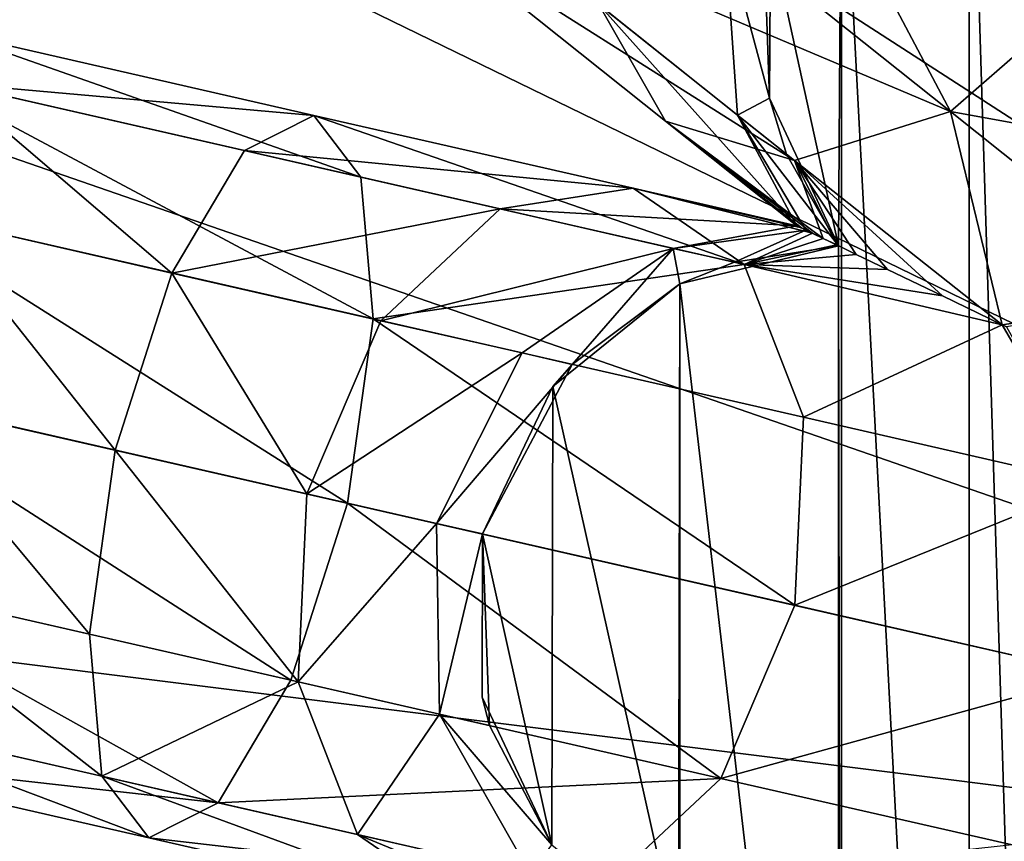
# Model space of a CAD drawing. Header units: millimetres. Extents: x 3 to 496, y 3 to 509.
# Tile 284 of 445: x 237.05 to 242.37, y 256.18 to 260.62. Entities that reach past the tile are written whole.
import ezdxf

# ---------------------------------------------------------------- set-up
doc = ezdxf.new("R2010")
doc.units = ezdxf.units.MM
doc.header["$LTSCALE"] = 25.4
doc.layers.get('0').update_dxf_attribs({"true_color": 0xff5454})

# ---------------------------------------------------------------- blocks, each defined once
blk = doc.blocks.new('FORM-M-9673.STL#1')
at = {"color": 0}
mesh = blk.add_polyface(dxfattribs=at)
corners = [(249.3426, 255.6085, 2.1311), (243.0803, 283.5795, 4.5183), (239.715, 282.8254, 4.4765)]
mesh.append_faces([[corners[k] for k in face] for face in [(0, 1, 2)]], dxfattribs={"color": 0})
mesh = blk.add_polyface(dxfattribs=at)
corners = [(249.3426, 255.6085, 2.1311), (239.715, 282.8254, 4.4765), (236.9986, 281.241, 4.4014)]
mesh.append_faces([[corners[k] for k in face] for face in [(0, 1, 2)]], dxfattribs={"color": 0})
mesh = blk.add_polyface(dxfattribs=at)
corners = [(249.3426, 255.6085, 2.1311), (236.9986, 281.241, 4.4014), (234.2496, 280.2934, 4.5431)]
mesh.append_faces([[corners[k] for k in face] for face in [(0, 1, 2)]], dxfattribs={"color": 0})
mesh = blk.add_polyface(dxfattribs=at)
corners = [(249.3426, 255.6085, 2.1311), (234.2496, 280.2934, 4.5431), (231.5643, 278.0924, 4.5183)]
mesh.append_faces([[corners[k] for k in face] for face in [(0, 1, 2)]], dxfattribs={"color": 0})
mesh = blk.add_polyface(dxfattribs=at)
corners = [(249.3426, 255.6085, 2.1311), (231.5643, 278.0924, 4.5183), (228.8594, 275.9528, 4.4765)]
mesh.append_faces([[corners[k] for k in face] for face in [(0, 1, 2)]], dxfattribs={"color": 0})
mesh = blk.add_polyface(dxfattribs=at)
corners = [(249.3426, 255.6085, 2.1311), (228.8594, 275.9528, 4.4765), (225.953, 274.261, 4.605)]
mesh.append_faces([[corners[k] for k in face] for face in [(0, 1, 2)]], dxfattribs={"color": 0})
mesh = blk.add_polyface(dxfattribs=at)
corners = [(249.3426, 255.6085, 2.1311), (225.953, 274.261, 4.605), (225.0339, 271.3002, 4.5431)]
mesh.append_faces([[corners[k] for k in face] for face in [(0, 1, 2)]], dxfattribs={"color": 0})
mesh = blk.add_polyface(dxfattribs=at)
corners = [(249.3426, 255.6085, 2.1311), (225.0339, 271.3002, 4.5431), (223.5694, 268.1521, 4.5183)]
mesh.append_faces([[corners[k] for k in face] for face in [(0, 1, 2)]], dxfattribs={"color": 0})
mesh = blk.add_polyface(dxfattribs=at)
corners = [(249.3426, 255.6085, 2.1311), (223.5694, 268.1521, 4.5183), (222.0608, 265.0508, 4.4765)]
mesh.append_faces([[corners[k] for k in face] for face in [(0, 1, 2)]], dxfattribs={"color": 0})
mesh = blk.add_polyface(dxfattribs=at)
corners = [(243.4488, 256.9537, 20.7302), (243.0791, 258.6248, 20.7302), (243.0709, 256.1621, 20.7302), (243.4517, 257.8308, 20.7302), (255.2364, 256.9537, 20.7302), (255.6061, 258.6248, 20.7302), (255.2334, 257.8308, 20.7302), (255.6143, 256.1621, 20.7302), (241.4724, 259.3986, 20.7302), (241.1046, 261.0783, 20.7302), (241.0988, 260.1969, 20.7302), (241.4888, 261.8716, 20.7302), (241.4888, 249.3453, 20.7302), (242.1768, 248.7942, 20.7302), (242.1768, 262.4227, 20.7302), (242.3906, 255.6085, 20.7302), (243.0348, 248.5924, 20.7302), (243.0709, 255.0548, 20.7302), (243.0791, 252.5921, 20.7302), (243.8963, 248.779, 20.7302), (243.9322, 252.3884, 20.7302), (243.906, 247.8976, 20.7302), (244.2937, 247.106, 20.7302), (244.6162, 251.8393, 20.7302), (244.9841, 246.5579, 20.7302), (244.9994, 251.0503, 20.7302), (245.0081, 250.1732, 20.7302), (245.843, 246.3599, 20.7302), (245.8651, 250.3598, 20.7302), (246.7036, 246.5503, 20.7302), (246.7196, 250.1618, 20.7302), (247.3988, 247.0922, 20.7302), (247.4072, 249.6172, 20.7302), (247.79, 246.3024, 20.7302), (247.7956, 248.8308, 20.7302), (248.4828, 245.7574, 20.7302), (248.4868, 249.3708, 20.7302), (249.3426, 245.5631, 20.7302), (249.3426, 249.5631, 20.7302), (250.2024, 245.7574, 20.7302), (250.1984, 249.3708, 20.7302), (250.8896, 248.8308, 20.7302), (250.8952, 246.3024, 20.7302), (251.278, 249.6172, 20.7302), (251.2864, 247.0922, 20.7302), (251.9656, 250.1618, 20.7302), (251.9816, 246.5503, 20.7302), (252.8201, 250.3598, 20.7302), (252.8422, 246.3599, 20.7302), (253.6771, 250.1732, 20.7302), (253.7011, 246.5579, 20.7302), (253.6858, 251.0503, 20.7302), (254.069, 251.8393, 20.7302), (254.3914, 247.106, 20.7302), (254.753, 252.3884, 20.7302), (254.7792, 247.8976, 20.7302), (254.7889, 248.779, 20.7302), (255.6061, 252.5921, 20.7302), (255.6504, 248.5924, 20.7302), (255.6143, 255.0548, 20.7302), (256.2946, 255.6085, 20.7302), (256.5084, 248.7942, 20.7302), (255.2364, 254.2633, 20.7302), (255.2334, 253.3861, 20.7302), (243.4488, 254.2633, 20.7302), (243.4517, 253.3861, 20.7302), (239.5491, 253.3732, 20.7302), (239.9243, 255.0513, 20.7302), (239.5472, 254.2546, 20.7302), (239.9298, 252.5782, 20.7302), (240.6073, 255.6085, 20.7302), (240.6153, 252.024, 20.7302), (241.1046, 250.1386, 20.7302), (241.4724, 251.8184, 20.7302), (241.0988, 251.0201, 20.7302), (239.9243, 256.1656, 20.7302), (239.5491, 257.8438, 20.7302), (239.5472, 256.9623, 20.7302), (239.9298, 258.6388, 20.7302), (240.6153, 259.1929, 20.7302), (243.0348, 262.6246, 20.7302), (243.8963, 262.438, 20.7302), (243.9322, 258.8285, 20.7302), (243.906, 263.3193, 20.7302), (244.2937, 264.111, 20.7302), (244.6162, 259.3777, 20.7302), (244.9841, 264.659, 20.7302), (244.9994, 260.1667, 20.7302), (245.0081, 261.0438, 20.7302), (245.843, 264.8571, 20.7302), (245.8651, 260.8571, 20.7302), (246.7036, 264.6666, 20.7302), (246.7196, 261.0551, 20.7302), (247.3988, 264.1247, 20.7302), (247.4072, 261.5997, 20.7302), (247.79, 264.9146, 20.7302), (247.7956, 262.3862, 20.7302), (248.4828, 265.4596, 20.7302), (248.4868, 261.8461, 20.7302), (249.3426, 265.6538, 20.7302), (249.3426, 261.6538, 20.7302), (250.1984, 261.8461, 20.7302), (250.2024, 265.4596, 20.7302), (250.8896, 262.3862, 20.7302), (250.8952, 264.9146, 20.7302), (251.278, 261.5997, 20.7302), (251.2864, 264.1247, 20.7302), (251.9656, 261.0551, 20.7302), (251.9816, 264.6666, 20.7302), (252.8201, 260.8571, 20.7302), (252.8422, 264.8571, 20.7302), (253.6771, 261.0438, 20.7302), (253.7011, 264.659, 20.7302), (253.6858, 260.1667, 20.7302), (254.069, 259.3777, 20.7302), (254.3914, 264.111, 20.7302), (254.753, 258.8285, 20.7302), (254.7792, 263.3193, 20.7302), (254.7889, 262.438, 20.7302), (255.6504, 262.6246, 20.7302), (256.5084, 262.4227, 20.7302), (257.1964, 249.3453, 20.7302), (257.1964, 261.8716, 20.7302), (257.2128, 251.8184, 20.7302), (257.5805, 250.1386, 20.7302), (257.5864, 251.0201, 20.7302), (258.0699, 252.024, 20.7302), (257.2128, 259.3986, 20.7302), (258.0699, 259.1929, 20.7302), (258.0778, 255.6085, 20.7302), (258.7554, 252.5782, 20.7302), (258.7609, 255.0513, 20.7302), (259.1361, 253.3732, 20.7302), (259.138, 254.2546, 20.7302), (258.7554, 258.6388, 20.7302), (258.7609, 256.1656, 20.7302), (259.1361, 257.8438, 20.7302), (259.138, 256.9623, 20.7302), (257.5805, 261.0783, 20.7302), (257.5864, 260.1969, 20.7302)]
mesh.append_faces([[corners[k] for k in face] for face in [(1, 0, 3), (4, 5, 6), (8, 9, 10), (57, 62, 63), (64, 18, 65), (66, 67, 68), (72, 73, 74), (75, 76, 77), (123, 124, 125), (131, 132, 133), (136, 135, 137), (138, 127, 139)]], dxfattribs={"vtx0": -1, "color": 0})
mesh.append_faces([[corners[k] for k in face] for face in [(0, 1, 2), (9, 8, 11), (11, 13, 14), (15, 16, 17), (18, 19, 20), (20, 22, 23), (23, 24, 25), (25, 24, 26), (26, 27, 28), (28, 29, 30), (30, 31, 32), (32, 33, 34), (34, 35, 36), (36, 37, 38), (38, 39, 40), (40, 39, 41), (41, 42, 43), (43, 44, 45), (45, 46, 47), (47, 48, 49), (49, 50, 51), (51, 50, 52), (52, 53, 54), (54, 56, 57), (59, 58, 60), (62, 57, 59), (67, 69, 70), (76, 75, 78), (78, 70, 79), (79, 73, 8), (80, 1, 81), (81, 82, 83), (83, 82, 84), (84, 85, 86), (86, 88, 89), (89, 90, 91), (91, 92, 93), (93, 94, 95), (95, 96, 97), (97, 98, 99), (99, 101, 102), (102, 103, 104), (104, 105, 106), (106, 107, 108), (108, 109, 110), (110, 111, 112), (112, 114, 115), (115, 116, 117), (117, 116, 118), (118, 5, 119), (119, 60, 120), (120, 121, 122), (126, 127, 123), (127, 126, 128), (129, 130, 131), (134, 135, 136), (122, 127, 138)]], dxfattribs={"vtx0": -1, "vtx1": -1, "color": 0})
mesh.append_faces([[corners[k] for k in face] for face in [(11, 8, 12), (14, 13, 15), (17, 16, 18), (57, 58, 59), (73, 12, 8), (79, 70, 71), (80, 2, 1), (119, 5, 7), (120, 60, 61), (122, 121, 123), (128, 126, 129), (127, 122, 123)]], dxfattribs={"vtx0": -1, "vtx1": -1, "vtx2": -1, "color": 0})
mesh.append_faces([[corners[k] for k in face] for face in [(5, 4, 7), (11, 12, 13), (15, 13, 16), (18, 16, 19), (20, 19, 21), (20, 21, 22), (23, 22, 24), (26, 24, 27), (28, 27, 29), (30, 29, 31), (32, 31, 33), (34, 33, 35), (36, 35, 37), (38, 37, 39), (41, 39, 42), (43, 42, 44), (45, 44, 46), (47, 46, 48), (49, 48, 50), (52, 50, 53), (54, 53, 55), (54, 55, 56), (57, 56, 58), (60, 58, 61), (18, 64, 17), (67, 66, 69), (70, 69, 71), (73, 72, 12), (78, 75, 70), (79, 71, 73), (15, 80, 14), (80, 15, 2), (81, 1, 82), (84, 82, 85), (86, 85, 87), (86, 87, 88), (89, 88, 90), (91, 90, 92), (93, 92, 94), (95, 94, 96), (97, 96, 98), (99, 98, 100), (99, 100, 101), (102, 101, 103), (104, 103, 105), (106, 105, 107), (108, 107, 109), (110, 109, 111), (112, 111, 113), (112, 113, 114), (115, 114, 116), (118, 116, 5), (119, 7, 60), (120, 61, 121), (123, 121, 124), (129, 126, 130), (131, 130, 132), (129, 134, 128), (134, 129, 135)]], dxfattribs={"vtx0": -1, "vtx2": -1, "color": 0})
mesh = blk.add_polyface(dxfattribs=at)
corners = [(249.3426, 255.6085, 2.1311), (222.0608, 265.0508, 4.4765), (220.1763, 262.2655, 4.605)]
mesh.append_faces([[corners[k] for k in face] for face in [(0, 1, 2)]], dxfattribs={"color": 0})
mesh = blk.add_polyface(dxfattribs=at)
corners = [(240.9049, 262.3373, 4.1028), (242.0769, 260.1236, 5.7682), (240.214, 261.6093, 4.3565), (242.842, 260.7925, 5.5708)]
mesh.append_faces([[corners[k] for k in face] for face in [(0, 1, 2), (1, 0, 3)]], dxfattribs={"vtx0": -1, "color": 0})
mesh = blk.add_polyface(dxfattribs=at)
corners = [(249.3426, 255.6085, 2.1311), (220.1763, 262.2655, 4.605), (220.6328, 259.1991, 4.5431)]
mesh.append_faces([[corners[k] for k in face] for face in [(0, 1, 2)]], dxfattribs={"color": 0})
mesh = blk.add_polyface(dxfattribs=at)
corners = [(240.1769, 260.7025, 7.782), (239.1546, 261.175, 5.9963), (240.5382, 260.0716, 7.0449), (239.07, 261.5852, 6.9431)]
mesh.append_faces([[corners[k] for k in face] for face in [(0, 1, 2), (1, 0, 3)]], dxfattribs={"vtx0": -1, "color": 0})
mesh = blk.add_polyface(dxfattribs=at)
corners = [(242.0769, 260.1236, 5.7682), (239.5733, 261.1838, 5.0495), (240.214, 261.6093, 4.3565), (241.2337, 259.8597, 6.3078)]
mesh.append_faces([[corners[k] for k in face] for face in [(0, 1, 2), (1, 0, 3)]], dxfattribs={"vtx0": -1, "color": 0})
mesh = blk.add_polyface(dxfattribs=at)
corners = [(240.8586, 261.0952, 9.4145), (240.1769, 260.7025, 7.782), (240.9261, 260.105, 9.1198), (240.2466, 261.5833, 8.3215)]
mesh.append_faces([[corners[k] for k in face] for face in [(0, 1, 2), (1, 0, 3)]], dxfattribs={"vtx0": -1, "color": 0})
mesh = blk.add_polyface(dxfattribs=at)
corners = [(241.2337, 259.8597, 6.3078), (239.1546, 261.175, 5.9963), (239.5733, 261.1838, 5.0495), (240.5382, 260.0716, 7.0449)]
mesh.append_faces([[corners[k] for k in face] for face in [(0, 1, 2), (1, 0, 3)]], dxfattribs={"vtx0": -1, "color": 0})
mesh = blk.add_polyface(dxfattribs=at)
corners = [(240.8586, 261.0952, 9.4145), (240.9261, 260.105, 9.1198), (241.0988, 260.1969, 10.7302)]
mesh.append_faces([[corners[k] for k in face] for face in [(0, 1, 2)]], dxfattribs={"color": 0})
mesh = blk.add_polyface(dxfattribs=at)
corners = [(240.8586, 261.0952, 9.4145), (241.0988, 260.1969, 10.7302), (241.0748, 260.9227, 10.7302)]
mesh.append_faces([[corners[k] for k in face] for face in [(0, 1, 2)]], dxfattribs={"color": 0})
mesh = blk.add_polyface(dxfattribs=at)
corners = [(241.1046, 261.0783, 20.7302), (241.0748, 260.9227, 10.7302), (241.0988, 260.1969, 10.7302)]
mesh.append_faces([[corners[k] for k in face] for face in [(0, 1, 2)]], dxfattribs={"color": 0})
mesh = blk.add_polyface(dxfattribs=at)
corners = [(241.1046, 261.0783, 20.7302), (241.0988, 260.1969, 10.7302), (241.0988, 260.1969, 20.7302)]
mesh.append_faces([[corners[k] for k in face] for face in [(0, 1, 2)]], dxfattribs={"color": 0})
mesh = blk.add_polyface(dxfattribs=at)
corners = [(244.153, 259.747, 7.912), (242.0769, 260.1236, 5.7682), (242.842, 260.7925, 5.5708), (243.3378, 259.1181, 8.0199)]
mesh.append_faces([[corners[k] for k in face] for face in [(0, 1, 2), (1, 0, 3)]], dxfattribs={"vtx0": -1, "color": 0})
mesh = blk.add_polyface(dxfattribs=at)
corners = [(240.1769, 260.7025, 7.782), (241.2472, 259.507, 8.2515), (240.9261, 260.105, 9.1198)]
mesh.append_faces([[corners[k] for k in face] for face in [(0, 1, 2)]], dxfattribs={"color": 0})
mesh = blk.add_polyface(dxfattribs=at)
corners = [(240.1769, 260.7025, 7.782), (240.5382, 260.0716, 7.0449), (241.2472, 259.507, 8.2515)]
mesh.append_faces([[corners[k] for k in face] for face in [(0, 1, 2)]], dxfattribs={"color": 0})
mesh = blk.add_polyface(dxfattribs=at)
corners = [(236.6475, 260.5575, 5.749), (238.8926, 259.7702, 5.0495), (236.5035, 260.3155, 4.7528), (238.6384, 260.1031, 5.9963)]
mesh.append_faces([[corners[k] for k in face] for face in [(0, 1, 2), (1, 0, 3)]], dxfattribs={"vtx0": -1, "color": 0})
mesh = blk.add_polyface(dxfattribs=at)
corners = [(236.6723, 260.277, 6.7452), (238.6384, 260.1031, 5.9963), (236.6475, 260.5575, 5.749), (238.265, 259.9135, 6.9431)]
mesh.append_faces([[corners[k] for k in face] for face in [(0, 1, 2), (1, 0, 3)]], dxfattribs={"vtx0": -1, "color": 0})
mesh = blk.add_polyface(dxfattribs=at)
corners = [(236.5035, 260.3155, 4.7528), (238.9594, 259.0041, 4.3565), (236.2788, 259.6159, 4.0234), (238.8926, 259.7702, 5.0495)]
mesh.append_faces([[corners[k] for k in face] for face in [(0, 1, 2), (1, 0, 3)]], dxfattribs={"vtx0": -1, "color": 0})
mesh = blk.add_polyface(dxfattribs=at)
corners = [(237.8724, 259.2522, 7.6362), (236.6723, 260.277, 6.7452), (236.5711, 259.5492, 7.4746), (238.265, 259.9135, 6.9431)]
mesh.append_faces([[corners[k] for k in face] for face in [(0, 1, 2), (1, 0, 3)]], dxfattribs={"vtx0": -1, "color": 0})
mesh = blk.add_polyface(dxfattribs=at)
corners = [(241.0988, 260.1969, 10.7302), (240.9261, 260.105, 9.1198), (241.1908, 259.894, 10.7302)]
mesh.append_faces([[corners[k] for k in face] for face in [(0, 1, 2)]], dxfattribs={"color": 0})
mesh = blk.add_polyface(dxfattribs=at)
corners = [(241.0988, 260.1969, 20.7302), (241.1908, 259.894, 10.7302), (241.4724, 259.3986, 20.7302)]
mesh.append_faces([[corners[k] for k in face] for face in [(0, 1, 2)]], dxfattribs={"color": 0})
mesh = blk.add_polyface(dxfattribs=at)
corners = [(241.0988, 260.1969, 10.7302), (241.1908, 259.894, 10.7302), (241.0988, 260.1969, 20.7302)]
mesh.append_faces([[corners[k] for k in face] for face in [(0, 1, 2)]], dxfattribs={"color": 0})
mesh = blk.add_polyface(dxfattribs=at)
corners = [(238.265, 259.9135, 6.9431), (240.3637, 259.7093, 7.0449), (238.6384, 260.1031, 5.9963), (239.6452, 259.5984, 7.782)]
mesh.append_faces([[corners[k] for k in face] for face in [(0, 1, 2), (1, 0, 3)]], dxfattribs={"vtx0": -1, "color": 0})
mesh = blk.add_polyface(dxfattribs=at)
corners = [(238.6384, 260.1031, 5.9963), (240.963, 259.2976, 6.3078), (238.8926, 259.7702, 5.0495), (240.3637, 259.7093, 7.0449)]
mesh.append_faces([[corners[k] for k in face] for face in [(0, 1, 2), (1, 0, 3)]], dxfattribs={"vtx0": -1, "color": 0})
mesh = blk.add_polyface(dxfattribs=at)
corners = [(240.9261, 260.105, 9.1198), (241.2472, 259.507, 8.2515), (241.2955, 259.4837, 8.7304)]
mesh.append_faces([[corners[k] for k in face] for face in [(0, 1, 2)]], dxfattribs={"color": 0})
mesh = blk.add_polyface(dxfattribs=at)
corners = [(240.9261, 260.105, 9.1198), (241.2955, 259.4837, 8.7304), (241.4724, 259.3986, 10.7302)]
mesh.append_faces([[corners[k] for k in face] for face in [(0, 1, 2)]], dxfattribs={"color": 0})
mesh = blk.add_polyface(dxfattribs=at)
corners = [(240.9261, 260.105, 9.1198), (241.4724, 259.3986, 10.7302), (241.1908, 259.894, 10.7302)]
mesh.append_faces([[corners[k] for k in face] for face in [(0, 1, 2)]], dxfattribs={"color": 0})
mesh = blk.add_polyface(dxfattribs=at)
corners = [(242.356, 258.973, 8.2713), (241.2337, 259.8597, 6.3078), (242.0769, 260.1236, 5.7682)]
mesh.append_faces([[corners[k] for k in face] for face in [(0, 1, 2)]], dxfattribs={"color": 0})
mesh = blk.add_polyface(dxfattribs=at)
corners = [(242.356, 258.973, 8.2713), (242.0769, 260.1236, 5.7682), (243.3378, 259.1181, 8.0199)]
mesh.append_faces([[corners[k] for k in face] for face in [(0, 1, 2)]], dxfattribs={"color": 0})
mesh = blk.add_polyface(dxfattribs=at)
corners = [(241.331, 259.4666, 7.7561), (240.5382, 260.0716, 7.0449), (241.3893, 259.4385, 7.6975)]
mesh.append_faces([[corners[k] for k in face] for face in [(0, 1, 2)]], dxfattribs={"color": 0})
mesh = blk.add_polyface(dxfattribs=at)
corners = [(241.3893, 259.4385, 7.6975), (240.5382, 260.0716, 7.0449), (241.2337, 259.8597, 6.3078)]
mesh.append_faces([[corners[k] for k in face] for face in [(0, 1, 2)]], dxfattribs={"color": 0})
mesh = blk.add_polyface(dxfattribs=at)
corners = [(241.2472, 259.507, 8.2515), (240.5382, 260.0716, 7.0449), (241.2715, 259.4953, 7.8914)]
mesh.append_faces([[corners[k] for k in face] for face in [(0, 1, 2)]], dxfattribs={"color": 0})
mesh = blk.add_polyface(dxfattribs=at)
corners = [(241.2715, 259.4953, 7.8914), (240.5382, 260.0716, 7.0449), (241.331, 259.4666, 7.7561)]
mesh.append_faces([[corners[k] for k in face] for face in [(0, 1, 2)]], dxfattribs={"color": 0})
mesh = blk.add_polyface(dxfattribs=at)
corners = [(237.8724, 259.2522, 7.6362), (239.6452, 259.5984, 7.782), (238.265, 259.9135, 6.9431), (239, 258.9948, 8.3215)]
mesh.append_faces([[corners[k] for k in face] for face in [(0, 1, 2), (1, 0, 3)]], dxfattribs={"vtx0": -1, "color": 0})
mesh = blk.add_polyface(dxfattribs=at)
corners = [(241.1908, 259.894, 10.7302), (241.4724, 259.3986, 10.7302), (241.4724, 259.3986, 20.7302)]
mesh.append_faces([[corners[k] for k in face] for face in [(0, 1, 2)]], dxfattribs={"color": 0})
mesh = blk.add_polyface(dxfattribs=at)
corners = [(242.356, 258.973, 8.2713), (242.0332, 259.1285, 7.9068), (241.2337, 259.8597, 6.3078)]
mesh.append_faces([[corners[k] for k in face] for face in [(0, 1, 2)]], dxfattribs={"color": 0})
mesh = blk.add_polyface(dxfattribs=at)
corners = [(242.0332, 259.1285, 7.9068), (241.7365, 259.2714, 7.7051), (241.2337, 259.8597, 6.3078)]
mesh.append_faces([[corners[k] for k in face] for face in [(0, 1, 2)]], dxfattribs={"color": 0})
mesh = blk.add_polyface(dxfattribs=at)
corners = [(241.7365, 259.2714, 7.7051), (241.567, 259.353, 7.6566), (241.2337, 259.8597, 6.3078)]
mesh.append_faces([[corners[k] for k in face] for face in [(0, 1, 2)]], dxfattribs={"color": 0})
mesh = blk.add_polyface(dxfattribs=at)
corners = [(241.3893, 259.4385, 7.6975), (241.2337, 259.8597, 6.3078), (241.4621, 259.4035, 7.6639)]
mesh.append_faces([[corners[k] for k in face] for face in [(0, 1, 2)]], dxfattribs={"color": 0})
mesh = blk.add_polyface(dxfattribs=at)
corners = [(241.4621, 259.4035, 7.6639), (241.2337, 259.8597, 6.3078), (241.567, 259.353, 7.6566)]
mesh.append_faces([[corners[k] for k in face] for face in [(0, 1, 2)]], dxfattribs={"color": 0})
mesh = blk.add_polyface(dxfattribs=at)
corners = [(240.963, 259.2976, 6.3078), (238.9594, 259.0041, 4.3565), (238.8926, 259.7702, 5.0495), (241.2824, 258.4739, 5.7682)]
mesh.append_faces([[corners[k] for k in face] for face in [(0, 1, 2), (1, 0, 3)]], dxfattribs={"vtx0": -1, "color": 0})
mesh = blk.add_polyface(dxfattribs=at)
corners = [(241.2472, 259.507, 8.2515), (240.3637, 259.7093, 7.0449), (239.6452, 259.5984, 7.782)]
mesh.append_faces([[corners[k] for k in face] for face in [(0, 1, 2)]], dxfattribs={"color": 0})
mesh = blk.add_polyface(dxfattribs=at)
corners = [(241.2472, 259.507, 8.2515), (241.2715, 259.4953, 7.8914), (240.3637, 259.7093, 7.0449)]
mesh.append_faces([[corners[k] for k in face] for face in [(0, 1, 2)]], dxfattribs={"color": 0})
mesh = blk.add_polyface(dxfattribs=at)
corners = [(241.2715, 259.4953, 7.8914), (241.331, 259.4666, 7.7561), (240.3637, 259.7093, 7.0449)]
mesh.append_faces([[corners[k] for k in face] for face in [(0, 1, 2)]], dxfattribs={"color": 0})
mesh = blk.add_polyface(dxfattribs=at)
corners = [(241.331, 259.4666, 7.7561), (240.963, 259.2976, 6.3078), (240.3637, 259.7093, 7.0449)]
mesh.append_faces([[corners[k] for k in face] for face in [(0, 1, 2)]], dxfattribs={"color": 0})
mesh = blk.add_polyface(dxfattribs=at)
corners = [(236.2788, 259.6159, 4.0234), (238.821, 258.0099, 4.1028), (236.0337, 258.6461, 3.7565), (238.9594, 259.0041, 4.3565)]
mesh.append_faces([[corners[k] for k in face] for face in [(0, 1, 2), (1, 0, 3)]], dxfattribs={"vtx0": -1, "color": 0})
mesh = blk.add_polyface(dxfattribs=at)
corners = [(239, 258.9948, 8.3215), (240.5794, 259.3852, 9.1198), (239.6452, 259.5984, 7.782), (239.7632, 258.8206, 9.4145)]
mesh.append_faces([[corners[k] for k in face] for face in [(0, 1, 2), (1, 0, 3)]], dxfattribs={"vtx0": -1, "color": 0})
mesh = blk.add_polyface(dxfattribs=at)
corners = [(240.5794, 259.3852, 9.1198), (241.2472, 259.507, 8.2515), (239.6452, 259.5984, 7.782)]
mesh.append_faces([[corners[k] for k in face] for face in [(0, 1, 2)]], dxfattribs={"color": 0})
mesh = blk.add_polyface(dxfattribs=at)
corners = [(237.5658, 258.2964, 7.8899), (236.5711, 259.5492, 7.4746), (236.3712, 258.5691, 7.7415), (237.8724, 259.2522, 7.6362)]
mesh.append_faces([[corners[k] for k in face] for face in [(0, 1, 2), (1, 0, 3)]], dxfattribs={"vtx0": -1, "color": 0})
mesh = blk.add_polyface(dxfattribs=at)
corners = [(240.5794, 259.3852, 9.1198), (241.2955, 259.4837, 8.7304), (241.2472, 259.507, 8.2515)]
mesh.append_faces([[corners[k] for k in face] for face in [(0, 1, 2)]], dxfattribs={"color": 0})
mesh = blk.add_polyface(dxfattribs=at)
corners = [(240.9095, 259.3099, 10.7302), (241.2955, 259.4837, 8.7304), (240.5794, 259.3852, 9.1198)]
mesh.append_faces([[corners[k] for k in face] for face in [(0, 1, 2)]], dxfattribs={"color": 0})
mesh = blk.add_polyface(dxfattribs=at)
corners = [(241.4724, 259.3986, 10.7302), (241.2955, 259.4837, 8.7304), (240.9095, 259.3099, 10.7302)]
mesh.append_faces([[corners[k] for k in face] for face in [(0, 1, 2)]], dxfattribs={"color": 0})
mesh = blk.add_polyface(dxfattribs=at)
corners = [(241.331, 259.4666, 7.7561), (241.3893, 259.4385, 7.6975), (240.963, 259.2976, 6.3078)]
mesh.append_faces([[corners[k] for k in face] for face in [(0, 1, 2)]], dxfattribs={"color": 0})
mesh = blk.add_polyface(dxfattribs=at)
corners = [(241.4724, 259.3986, 20.7302), (240.9095, 259.3099, 10.7302), (240.6153, 259.1929, 20.7302)]
mesh.append_faces([[corners[k] for k in face] for face in [(0, 1, 2)]], dxfattribs={"color": 0})
mesh = blk.add_polyface(dxfattribs=at)
corners = [(241.4724, 259.3986, 20.7302), (241.4724, 259.3986, 10.7302), (240.9095, 259.3099, 10.7302)]
mesh.append_faces([[corners[k] for k in face] for face in [(0, 1, 2)]], dxfattribs={"color": 0})
mesh = blk.add_polyface(dxfattribs=at)
corners = [(241.3893, 259.4385, 7.6975), (241.4621, 259.4035, 7.6639), (240.963, 259.2976, 6.3078)]
mesh.append_faces([[corners[k] for k in face] for face in [(0, 1, 2)]], dxfattribs={"color": 0})
mesh = blk.add_polyface(dxfattribs=at)
corners = [(241.4621, 259.4035, 7.6639), (241.567, 259.353, 7.6566), (240.963, 259.2976, 6.3078)]
mesh.append_faces([[corners[k] for k in face] for face in [(0, 1, 2)]], dxfattribs={"color": 0})
mesh = blk.add_polyface(dxfattribs=at)
corners = [(240.0329, 258.7591, 10.7302), (240.5794, 259.3852, 9.1198), (239.7632, 258.8206, 9.4145)]
mesh.append_faces([[corners[k] for k in face] for face in [(0, 1, 2)]], dxfattribs={"color": 0})
mesh = blk.add_polyface(dxfattribs=at)
corners = [(240.6153, 259.1929, 10.7302), (240.5794, 259.3852, 9.1198), (240.0329, 258.7591, 10.7302)]
mesh.append_faces([[corners[k] for k in face] for face in [(0, 1, 2)]], dxfattribs={"color": 0})
mesh = blk.add_polyface(dxfattribs=at)
corners = [(240.9095, 259.3099, 10.7302), (240.5794, 259.3852, 9.1198), (240.6153, 259.1929, 10.7302)]
mesh.append_faces([[corners[k] for k in face] for face in [(0, 1, 2)]], dxfattribs={"color": 0})
mesh = blk.add_polyface(dxfattribs=at)
corners = [(241.7365, 259.2714, 7.7051), (240.963, 259.2976, 6.3078), (241.567, 259.353, 7.6566)]
mesh.append_faces([[corners[k] for k in face] for face in [(0, 1, 2)]], dxfattribs={"color": 0})
mesh = blk.add_polyface(dxfattribs=at)
corners = [(240.6153, 259.1929, 20.7302), (240.9095, 259.3099, 10.7302), (240.6153, 259.1929, 10.7302)]
mesh.append_faces([[corners[k] for k in face] for face in [(0, 1, 2)]], dxfattribs={"color": 0})
mesh = blk.add_polyface(dxfattribs=at)
corners = [(240.963, 259.2976, 6.3078), (242.356, 258.973, 8.2713), (241.2824, 258.4739, 5.7682)]
mesh.append_faces([[corners[k] for k in face] for face in [(0, 1, 2)]], dxfattribs={"color": 0})
mesh = blk.add_polyface(dxfattribs=at)
corners = [(240.963, 259.2976, 6.3078), (242.0332, 259.1285, 7.9068), (242.356, 258.973, 8.2713)]
mesh.append_faces([[corners[k] for k in face] for face in [(0, 1, 2)]], dxfattribs={"color": 0})
mesh = blk.add_polyface(dxfattribs=at)
corners = [(242.0332, 259.1285, 7.9068), (240.963, 259.2976, 6.3078), (241.7365, 259.2714, 7.7051)]
mesh.append_faces([[corners[k] for k in face] for face in [(0, 1, 2)]], dxfattribs={"color": 0})
mesh = blk.add_polyface(dxfattribs=at)
corners = [(238.601, 258.0602, 8.519), (237.8724, 259.2522, 7.6362), (237.5658, 258.2964, 7.8899), (239, 258.9948, 8.3215)]
mesh.append_faces([[corners[k] for k in face] for face in [(0, 1, 2), (1, 0, 3)]], dxfattribs={"vtx0": -1, "color": 0})
mesh = blk.add_polyface(dxfattribs=at)
corners = [(249.3426, 255.6085, 2.1311), (220.6328, 259.1991, 4.5431), (220.6793, 255.7273, 4.5183)]
mesh.append_faces([[corners[k] for k in face] for face in [(0, 1, 2)]], dxfattribs={"color": 0})
mesh = blk.add_polyface(dxfattribs=at)
corners = [(240.6153, 259.1929, 20.7302), (240.0329, 258.7591, 10.7302), (239.9298, 258.6388, 20.7302)]
mesh.append_faces([[corners[k] for k in face] for face in [(0, 1, 2)]], dxfattribs={"color": 0})
mesh = blk.add_polyface(dxfattribs=at)
corners = [(240.6153, 259.1929, 20.7302), (240.6153, 259.1929, 10.7302), (240.0329, 258.7591, 10.7302)]
mesh.append_faces([[corners[k] for k in face] for face in [(0, 1, 2)]], dxfattribs={"color": 0})
mesh = blk.add_polyface(dxfattribs=at)
corners = [(242.3784, 258.9622, 8.3026), (242.356, 258.973, 8.2713), (243.3378, 259.1181, 8.0199)]
mesh.append_faces([[corners[k] for k in face] for face in [(0, 1, 2)]], dxfattribs={"color": 0})
mesh = blk.add_polyface(dxfattribs=at)
corners = [(239.7632, 258.8206, 9.4145), (238.601, 258.0602, 8.519), (239.3016, 257.9003, 9.5224), (239, 258.9948, 8.3215)]
mesh.append_faces([[corners[k] for k in face] for face in [(0, 1, 2), (1, 0, 3)]], dxfattribs={"vtx0": -1, "color": 0})
mesh = blk.add_polyface(dxfattribs=at)
corners = [(238.9594, 259.0041, 4.3565), (241.2364, 257.4586, 5.5708), (238.821, 258.0099, 4.1028), (241.2824, 258.4739, 5.7682)]
mesh.append_faces([[corners[k] for k in face] for face in [(0, 1, 2), (1, 0, 3)]], dxfattribs={"vtx0": -1, "color": 0})
mesh = blk.add_polyface(dxfattribs=at)
corners = [(242.356, 258.973, 8.2713), (242.8547, 258.115, 8.0199), (241.2824, 258.4739, 5.7682)]
mesh.append_faces([[corners[k] for k in face] for face in [(0, 1, 2)]], dxfattribs={"color": 0})
mesh = blk.add_polyface(dxfattribs=at)
corners = [(242.356, 258.973, 8.2713), (242.3784, 258.9622, 8.3026), (242.8547, 258.115, 8.0199)]
mesh.append_faces([[corners[k] for k in face] for face in [(0, 1, 2)]], dxfattribs={"color": 0})
mesh = blk.add_polyface(dxfattribs=at)
corners = [(240.0329, 258.7591, 10.7302), (239.3016, 257.9003, 9.5224), (239.5491, 257.8438, 10.7302), (239.7632, 258.8206, 9.4145)]
mesh.append_faces([[corners[k] for k in face] for face in [(0, 1, 2), (1, 0, 3)]], dxfattribs={"vtx0": -1, "color": 0})
mesh = blk.add_polyface(dxfattribs=at)
corners = [(240.0329, 258.7591, 10.7302), (239.5491, 257.8438, 10.7302), (239.9298, 258.6388, 20.7302)]
mesh.append_faces([[corners[k] for k in face] for face in [(0, 1, 2)]], dxfattribs={"color": 0})
mesh = blk.add_polyface(dxfattribs=at)
corners = [(236.0337, 258.6461, 3.7565), (238.5144, 257.0542, 4.3565), (235.8338, 257.666, 4.0234), (238.821, 258.0099, 4.1028)]
mesh.append_faces([[corners[k] for k in face] for face in [(0, 1, 2), (1, 0, 3)]], dxfattribs={"vtx0": -1, "color": 0})
mesh = blk.add_polyface(dxfattribs=at)
corners = [(239.9298, 258.6388, 20.7302), (239.5491, 257.8438, 10.7302), (239.5491, 257.8438, 20.7302)]
mesh.append_faces([[corners[k] for k in face] for face in [(0, 1, 2)]], dxfattribs={"color": 0})
mesh = blk.add_polyface(dxfattribs=at)
corners = [(237.4273, 257.3023, 7.6362), (236.3712, 258.5691, 7.7415), (236.1261, 257.5993, 7.4746), (237.5658, 258.2964, 7.8899)]
mesh.append_faces([[corners[k] for k in face] for face in [(0, 1, 2), (1, 0, 3)]], dxfattribs={"vtx0": -1, "color": 0})
mesh = blk.add_polyface(dxfattribs=at)
corners = [(241.2364, 257.4586, 5.5708), (242.8547, 258.115, 8.0199), (242.8713, 257.0855, 7.912), (241.2824, 258.4739, 5.7682)]
mesh.append_faces([[corners[k] for k in face] for face in [(0, 1, 2), (1, 0, 3)]], dxfattribs={"vtx0": -1, "color": 0})
mesh = blk.add_polyface(dxfattribs=at)
corners = [(238.555, 257.045, 8.3215), (237.5658, 258.2964, 7.8899), (237.4273, 257.3023, 7.6362), (238.601, 258.0602, 8.519)]
mesh.append_faces([[corners[k] for k in face] for face in [(0, 1, 2), (1, 0, 3)]], dxfattribs={"vtx0": -1, "color": 0})
mesh = blk.add_polyface(dxfattribs=at)
corners = [(239.3016, 257.9003, 9.5224), (238.555, 257.045, 8.3215), (239.3182, 256.8708, 9.4145), (238.601, 258.0602, 8.519)]
mesh.append_faces([[corners[k] for k in face] for face in [(0, 1, 2), (1, 0, 3)]], dxfattribs={"vtx0": -1, "color": 0})
mesh = blk.add_polyface(dxfattribs=at)
corners = [(238.821, 258.0099, 4.1028), (240.8374, 256.524, 5.7682), (238.5144, 257.0542, 4.3565), (241.2364, 257.4586, 5.5708)]
mesh.append_faces([[corners[k] for k in face] for face in [(0, 1, 2), (1, 0, 3)]], dxfattribs={"vtx0": -1, "color": 0})
mesh = blk.add_polyface(dxfattribs=at)
corners = [(239.5491, 257.8438, 10.7302), (239.3182, 256.8708, 9.4145), (239.5878, 256.8092, 10.7302), (239.3016, 257.9003, 9.5224)]
mesh.append_faces([[corners[k] for k in face] for face in [(0, 1, 2), (1, 0, 3)]], dxfattribs={"vtx0": -1, "color": 0})
mesh = blk.add_polyface(dxfattribs=at)
corners = [(239.5491, 257.8438, 20.7302), (239.5878, 256.8092, 10.7302), (239.5472, 256.9623, 20.7302)]
mesh.append_faces([[corners[k] for k in face] for face in [(0, 1, 2)]], dxfattribs={"color": 0})
mesh = blk.add_polyface(dxfattribs=at)
corners = [(239.5491, 257.8438, 10.7302), (239.5878, 256.8092, 10.7302), (239.5491, 257.8438, 20.7302)]
mesh.append_faces([[corners[k] for k in face] for face in [(0, 1, 2)]], dxfattribs={"color": 0})
mesh = blk.add_polyface(dxfattribs=at)
corners = [(235.8338, 257.666, 4.0234), (238.1217, 256.393, 5.0495), (235.7327, 256.9383, 4.7528), (238.5144, 257.0542, 4.3565)]
mesh.append_faces([[corners[k] for k in face] for face in [(0, 1, 2), (1, 0, 3)]], dxfattribs={"vtx0": -1, "color": 0})
mesh = blk.add_polyface(dxfattribs=at)
corners = [(237.4941, 256.5362, 6.9431), (236.1261, 257.5993, 7.4746), (235.9014, 256.8997, 6.7452), (237.4273, 257.3023, 7.6362)]
mesh.append_faces([[corners[k] for k in face] for face in [(0, 1, 2), (1, 0, 3)]], dxfattribs={"vtx0": -1, "color": 0})
mesh = blk.add_polyface(dxfattribs=at)
corners = [(240.8374, 256.524, 5.7682), (242.8713, 257.0855, 7.912), (242.4097, 256.1652, 8.0199), (241.2364, 257.4586, 5.5708)]
mesh.append_faces([[corners[k] for k in face] for face in [(0, 1, 2), (1, 0, 3)]], dxfattribs={"vtx0": -1, "color": 0})
mesh = blk.add_polyface(dxfattribs=at)
corners = [(237.4941, 256.5362, 6.9431), (238.555, 257.045, 8.3215), (237.4273, 257.3023, 7.6362), (238.8744, 256.2212, 7.782)]
mesh.append_faces([[corners[k] for k in face] for face in [(0, 1, 2), (1, 0, 3)]], dxfattribs={"vtx0": -1, "color": 0})
mesh = blk.add_polyface(dxfattribs=at)
corners = [(240.8374, 256.524, 5.7682), (238.1217, 256.393, 5.0495), (238.5144, 257.0542, 4.3565), (240.1922, 255.9204, 6.3078)]
mesh.append_faces([[corners[k] for k in face] for face in [(0, 1, 2), (1, 0, 3)]], dxfattribs={"vtx0": -1, "color": 0})
mesh = blk.add_polyface(dxfattribs=at)
corners = [(239.3182, 256.8708, 9.4145), (238.8744, 256.2212, 7.782), (239.8086, 256.0079, 9.1198), (238.555, 257.045, 8.3215)]
mesh.append_faces([[corners[k] for k in face] for face in [(0, 1, 2), (1, 0, 3)]], dxfattribs={"vtx0": -1, "color": 0})
mesh = blk.add_polyface(dxfattribs=at)
corners = [(239.5472, 256.9623, 20.7302), (239.9243, 256.1656, 10.7302), (239.9243, 256.1656, 20.7302)]
mesh.append_faces([[corners[k] for k in face] for face in [(0, 1, 2)]], dxfattribs={"color": 0})
mesh = blk.add_polyface(dxfattribs=at)
corners = [(239.5472, 256.9623, 20.7302), (239.5878, 256.8092, 10.7302), (239.9243, 256.1656, 10.7302)]
mesh.append_faces([[corners[k] for k in face] for face in [(0, 1, 2)]], dxfattribs={"color": 0})
mesh = blk.add_polyface(dxfattribs=at)
corners = [(238.1217, 256.393, 5.0495), (235.7574, 256.6578, 5.749), (235.7327, 256.9383, 4.7528), (237.7483, 256.2033, 5.9963)]
mesh.append_faces([[corners[k] for k in face] for face in [(0, 1, 2), (1, 0, 3)]], dxfattribs={"vtx0": -1, "color": 0})
mesh = blk.add_polyface(dxfattribs=at)
corners = [(237.7483, 256.2033, 5.9963), (235.9014, 256.8997, 6.7452), (235.7574, 256.6578, 5.749), (237.4941, 256.5362, 6.9431)]
mesh.append_faces([[corners[k] for k in face] for face in [(0, 1, 2), (1, 0, 3)]], dxfattribs={"vtx0": -1, "color": 0})
mesh = blk.add_polyface(dxfattribs=at)
corners = [(239.3182, 256.8708, 9.4145), (239.8086, 256.0079, 9.1198), (239.9243, 256.1656, 10.7302)]
mesh.append_faces([[corners[k] for k in face] for face in [(0, 1, 2)]], dxfattribs={"color": 0})
mesh = blk.add_polyface(dxfattribs=at)
corners = [(239.3182, 256.8708, 9.4145), (239.9243, 256.1656, 10.7302), (239.5878, 256.8092, 10.7302)]
mesh.append_faces([[corners[k] for k in face] for face in [(0, 1, 2)]], dxfattribs={"color": 0})
mesh = blk.add_polyface(dxfattribs=at)
corners = [(239.4736, 255.8096, 7.0449), (237.4941, 256.5362, 6.9431), (237.7483, 256.2033, 5.9963), (238.8744, 256.2212, 7.782)]
mesh.append_faces([[corners[k] for k in face] for face in [(0, 1, 2), (1, 0, 3)]], dxfattribs={"vtx0": -1, "color": 0})
mesh = blk.add_polyface(dxfattribs=at)
corners = [(242.4097, 256.1652, 8.0199), (240.1922, 255.9204, 6.3078), (240.8374, 256.524, 5.7682)]
mesh.append_faces([[corners[k] for k in face] for face in [(0, 1, 2)]], dxfattribs={"color": 0})
mesh = blk.add_polyface(dxfattribs=at)
corners = [(240.1922, 255.9204, 6.3078), (237.7483, 256.2033, 5.9963), (238.1217, 256.393, 5.0495), (239.4736, 255.8096, 7.0449)]
mesh.append_faces([[corners[k] for k in face] for face in [(0, 1, 2), (1, 0, 3)]], dxfattribs={"vtx0": -1, "color": 0})
mesh = blk.add_polyface(dxfattribs=at)
corners = [(239.8086, 256.0079, 9.1198), (238.8744, 256.2212, 7.782), (240.3599, 255.6085, 8.2941)]
mesh.append_faces([[corners[k] for k in face] for face in [(0, 1, 2)]], dxfattribs={"color": 0})
mesh = blk.add_polyface(dxfattribs=at)
corners = [(240.3599, 255.6085, 8.2941), (238.8744, 256.2212, 7.782), (239.4736, 255.8096, 7.0449)]
mesh.append_faces([[corners[k] for k in face] for face in [(0, 1, 2)]], dxfattribs={"color": 0})

msp = doc.modelspace()

# ---------------------------------------------------------------- block references
at = {"color": 7, "true_color": 0xf9f8f7}
msp.add_blockref('FORM-M-9673.STL#1', (0, 0), dxfattribs=at)

doc.saveas('drawing.dxf')
